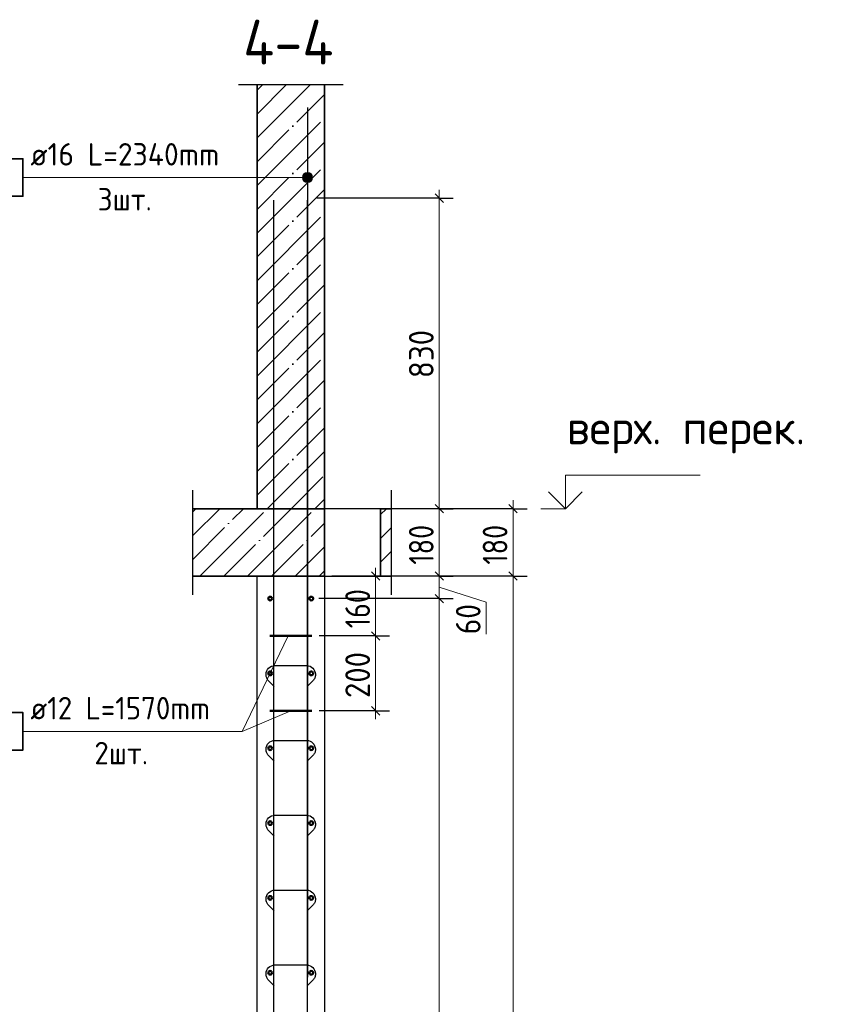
# Model space of a CAD drawing. Header units: millimetres. Extents: x -49773 to 2322955, y -3321 to 58485.
# Tile 342 of 580: x 1305837 to 1313032, y 19785 to 28555. Entities that reach past the tile are written whole.
import ezdxf

# ---------------------------------------------------------------- set-up
doc = ezdxf.new("R2010")
doc.units = ezdxf.units.MM
doc.linetypes.add('______11', pattern=[500, 400, -50, 0, -50])
doc.linetypes.add('______5', pattern=[1100, 800, -100, 100, -100])
for name, color, linetype, lineweight in [('Standard', 7, 'Continuous', 25), ('Арм.стержн. вертикальными 1', 22, 'Continuous', 35), ('Арм.стержн.горизонт. 1', 180, 'Continuous', 35), ('Арм.стержн.горизонт. 2', 202, 'Continuous', 35), ('Высотная отметки_ общее', 7, 'Continuous', 13), ('Перекрытие_ общее', 7, 'Continuous', 35), ('Размерная линия_ общее', 7, 'Continuous', 13), ('Стена_ общее', 7, 'Continuous', 35)]:
    doc.layers.add(name, color=color, linetype=linetype, lineweight=lineweight)
for name, color, linetype, lineweight, true_color in [('Арм.стержн. вертикальными 2', 7, 'Continuous', 35, 0x006e00), ('Арм.стержн.Стяжки', 7, 'Continuous', 35, 0x501e0f), ('Осевая линия_ общее', 7, '______5', 13, 0xa0a0a0)]:
    doc.layers.add(name, color=color, linetype=linetype, lineweight=lineweight, true_color=true_color)
doc.styles.add('ISOCPEUR', font='txt')

msp = doc.modelspace()

# ---------------------------------------------------------------- hatches: boundary and pattern name
at = {"layer": 'Арм.стержн. вертикальными 2', "linetype": 'Continuous', "lineweight": 13, "transparency": 33554687}
for points in [[(1308362.8, 27172), (1308379, 27110.8), (1308379, 27188.2)], [(1308362.8, 27172), (1308379, 27110.8), (1308379, 27188.2)], [(1308362.8, 27172), (1308379, 27110.8), (1308379, 27188.2)], [(1308379, 27188.2), (1308401.5, 27104.5), (1308401.5, 27194.5)], [(1308379, 27188.2), (1308401.5, 27104.5), (1308401.5, 27194.5)], [(1308379, 27188.2), (1308401.5, 27104.5), (1308401.5, 27194.5)], [(1308379, 27188.2), (1308379, 27110.8), (1308401.5, 27104.5)], [(1308379, 27188.2), (1308379, 27110.8), (1308401.5, 27104.5)], [(1308379, 27188.2), (1308379, 27110.8), (1308401.5, 27104.5)], [(1308401.5, 27194.5), (1308401.5, 27104.5), (1308424, 27110.8)], [(1308401.5, 27194.5), (1308424, 27110.8), (1308424, 27188.2)], [(1308401.5, 27194.5), (1308401.5, 27104.5), (1308424, 27110.8)], [(1308401.5, 27194.5), (1308424, 27110.8), (1308424, 27188.2)], [(1308401.5, 27194.5), (1308401.5, 27104.5), (1308424, 27110.8)], [(1308401.5, 27194.5), (1308424, 27110.8), (1308424, 27188.2)], [(1308424, 27188.2), (1308424, 27110.8), (1308440.2, 27127)], [(1308424, 27188.2), (1308440.2, 27127), (1308440.2, 27172)], [(1308424, 27188.2), (1308424, 27110.8), (1308440.2, 27127)], [(1308424, 27188.2), (1308440.2, 27127), (1308440.2, 27172)], [(1308424, 27188.2), (1308424, 27110.8), (1308440.2, 27127)], [(1308424, 27188.2), (1308440.2, 27127), (1308440.2, 27172)], [(1308362.8, 27127), (1308362.8, 27172), (1308356.5, 27149.5)], [(1308362.8, 27127), (1308362.8, 27172), (1308356.5, 27149.5)], [(1308362.8, 27127), (1308362.8, 27172), (1308356.5, 27149.5)], [(1308362.8, 27172), (1308362.8, 27127), (1308379, 27110.8)], [(1308362.8, 27172), (1308362.8, 27127), (1308379, 27110.8)], [(1308362.8, 27172), (1308362.8, 27127), (1308379, 27110.8)], [(1308440.2, 27172), (1308440.2, 27127), (1308446.5, 27149.5)], [(1308440.2, 27172), (1308440.2, 27127), (1308446.5, 27149.5)], [(1308440.2, 27172), (1308440.2, 27127), (1308446.5, 27149.5)]]:
    msp.add_hatch(color=7, dxfattribs=at).paths.add_polyline_path(points)

# ---------------------------------------------------------------- linework, layer by layer
at = {"layer": 'Standard', "color": 7, "linetype": 'Continuous', "lineweight": 25, "transparency": 33554687}
for p, q in [((1307784.8, 27977.5), (1308718.2, 27977.5)), ((1307379.7, 23432.6), (1307379.7, 24365.9)), ((1309146.4, 24365.9), (1309146.4, 23432.6))]:
    msp.add_line(p, q, dxfattribs=at)
at = {"layer": 'Standard', "color": 253, "linetype": '______11', "lineweight": 35, "true_color": 0xababab, "transparency": 33554687}
for p, q in [((1307951.5, 27714.3), (1308214.8, 27977.5)), ((1307951.5, 27290), (1308551.5, 27890)), ((1307951.5, 26865.7), (1308551.5, 27465.7)), ((1307951.5, 26441.5), (1308551.5, 27041.5)), ((1307951.5, 26017.2), (1308551.5, 26617.2)), ((1307951.5, 25592.9), (1308551.5, 26192.9)), ((1307951.5, 25168.7), (1308551.5, 25768.7)), ((1307951.5, 24744.4), (1308551.5, 25344.4)), ((1307951.5, 24320.2), (1308551.5, 24920.2)), ((1308254.9, 24199.2), (1308551.5, 24495.9))]:
    msp.add_line(p, q, dxfattribs=at)
at = {"layer": 'Standard', "color": 253, "linetype": '______5', "lineweight": 35, "true_color": 0xababab, "transparency": 33554687}
for p, q in [((1307951.5, 27502.1), (1308426.9, 27977.5)), ((1307951.5, 27926.4), (1308002.6, 27977.5)), ((1307951.5, 27077.9), (1308551.5, 27677.9)), ((1307951.5, 26653.6), (1308551.5, 27253.6)), ((1307951.5, 26229.3), (1308551.5, 26829.3)), ((1307951.5, 25805.1), (1308551.5, 26405.1)), ((1307951.5, 25380.8), (1308551.5, 25980.8)), ((1307951.5, 24956.5), (1308551.5, 25556.5)), ((1307951.5, 24532.3), (1308551.5, 25132.3)), ((1308042.7, 24199.2), (1308551.5, 24708)), ((1308467, 24199.2), (1308551.5, 24283.8))]:
    msp.add_line(p, q, dxfattribs=at)
at = {"layer": 'Standard', "color": 7, "linetype": 'Continuous', "lineweight": 35, "transparency": 33554687}
for p, q in [((1307951.5, 27977.5), (1307951.5, 24199.2)), ((1308551.5, 24199.2), (1308551.5, 27977.5)), ((1307951.5, 24199.2), (1307379.7, 24199.2)), ((1308551.5, 24199.2), (1307951.5, 24199.2)), ((1308551.5, 23599.2), (1308551.5, 24199.2)), ((1309051.5, 24199.2), (1309051.5, 23599.2)), ((1309146.4, 24199.2), (1309051.5, 24199.2)), ((1307379.7, 23599.2), (1308551.5, 23599.2)), ((1307951.5, 23599.2), (1308551.5, 23599.2)), ((1309051.5, 23599.2), (1309146.4, 23599.2))]:
    msp.add_line(p, q, dxfattribs=at)
at = {"layer": 'Standard', "color": 253, "linetype": '______11', "lineweight": 13, "true_color": 0xababab, "transparency": 33554687}
for p, q in [((1307379.7, 24172.7), (1307406.3, 24199.2)), ((1307379.7, 23748.4), (1307830.6, 24199.2)), ((1307654.9, 23599.2), (1308254.9, 24199.2)), ((1309051.5, 24147.4), (1309103.4, 24199.2)), ((1308079.1, 23599.2), (1308551.5, 24071.6)), ((1309051.5, 23723.1), (1309146.4, 23818)), ((1308503.4, 23599.2), (1308551.5, 23647.4))]:
    msp.add_line(p, q, dxfattribs=at)
at = {"layer": 'Standard', "color": 253, "linetype": '______5', "lineweight": 13, "true_color": 0xababab, "transparency": 33554687}
for p, q in [((1307379.7, 23960.5), (1307618.5, 24199.2)), ((1307442.7, 23599.2), (1308042.7, 24199.2)), ((1307867, 23599.2), (1308467, 24199.2)), ((1309051.5, 23935.2), (1309146.4, 24030.1)), ((1308291.3, 23599.2), (1308551.5, 23859.5)), ((1309139.8, 23599.2), (1309146.4, 23605.9))]:
    msp.add_line(p, q, dxfattribs=at)
at = {"layer": 'Арм.стержн. вертикальными 1', "color": 4, "linetype": 'Continuous', "lineweight": 25, "transparency": 33554687}
for p, q in [((1308101.5, 13215.9), (1308101.5, 26949.2)), ((1308101.5, 13215.9), (1308101.5, 26949.2)), ((1308101.5, 13215.9), (1308101.5, 26949.2)), ((1308101.5, 13215.9), (1308101.5, 26949.2)), ((1308101.5, 13215.9), (1308101.5, 26949.2)), ((1308101.5, 13215.9), (1308101.5, 26949.2)), ((1308401.5, 13215.9), (1308401.5, 26949.2)), ((1308401.5, 13215.9), (1308401.5, 26949.2)), ((1308401.5, 13215.9), (1308401.5, 26949.2)), ((1308401.5, 13215.9), (1308401.5, 26949.2)), ((1308401.5, 13215.9), (1308401.5, 26949.2)), ((1308401.5, 13215.9), (1308401.5, 26949.2))]:
    msp.add_line(p, q, dxfattribs=at)
at = {"layer": 'Арм.стержн. вертикальными 2', "color": 5, "linetype": 'Continuous', "lineweight": 25, "true_color": 0x1c1cff, "transparency": 33554687}
msp.add_line((1308401.5, 27772.6), (1308401.5, 20025.9), dxfattribs=at)
msp.add_line((1308401.5, 27772.6), (1308401.5, 20025.9), dxfattribs=at)
msp.add_line((1308401.5, 27772.6), (1308401.5, 20025.9), dxfattribs=at)
at = {"layer": 'Арм.стержн. вертикальными 2', "color": 7, "linetype": 'Continuous', "lineweight": 13, "transparency": 33554687}
for p, q in [((1308401.5, 27194.5), (1308401.5, 27194.5)), ((1308401.5, 27194.5), (1308401.5, 27194.5)), ((1308401.5, 27194.5), (1308401.5, 27194.5)), ((1305865.5, 27149.5), (1307878.8, 27149.5)), ((1307878.8, 27149.5), (1308401.5, 27149.5)), ((1307878.8, 27149.5), (1308401.5, 27149.5)), ((1307878.8, 27149.5), (1308401.5, 27149.5)), ((1308356.5, 27149.5), (1308356.5, 27149.5)), ((1308356.5, 27149.5), (1308356.5, 27149.5)), ((1308356.5, 27149.5), (1308356.5, 27149.5)), ((1308401.5, 27104.5), (1308401.5, 27104.5)), ((1308401.5, 27104.5), (1308401.5, 27104.5)), ((1308401.5, 27104.5), (1308401.5, 27104.5)), ((1308446.5, 27149.5), (1308446.5, 27149.5)), ((1308446.5, 27149.5), (1308446.5, 27149.5)), ((1308446.5, 27149.5), (1308446.5, 27149.5))]:
    msp.add_line(p, q, dxfattribs=at)
at = {"layer": 'Арм.стержн. вертикальными 2', "color": 7, "linetype": 'Continuous', "lineweight": 35, "transparency": 33554687}
msp.add_lwpolyline([(1305538.8, 26982.8), (1305865.5, 26982.8), (1305865.5, 27316.1), (1305538.8, 27316.1), (1305538.8, 26982.8)], dxfattribs=at)
at = {"layer": 'Арм.стержн. вертикальными 2', "color": 7, "linetype": 'Continuous', "lineweight": 13, "transparency": 33554687}
msp.add_circle((1308401.5, 27149.5), 45, dxfattribs=at)
msp.add_circle((1308401.5, 27149.5), 45, dxfattribs=at)
msp.add_circle((1308401.5, 27149.5), 45, dxfattribs=at)
at = {"layer": 'Арм.стержн.горизонт. 1', "color": 4, "linetype": 'Continuous', "lineweight": 50, "transparency": 33554687}
for centre in [(1308068.2, 23399.2), (1308434.8, 23399.2), (1308068.2, 22732.6), (1308434.8, 22732.6), (1308068.2, 22065.9), (1308434.8, 22065.9), (1308068.2, 21399.2), (1308434.8, 21399.2), (1308068.2, 20732.6), (1308434.8, 20732.6), (1308068.2, 20065.9), (1308434.8, 20065.9)]:
    msp.add_circle(centre, 16.7, dxfattribs=at)
at = {"layer": 'Арм.стержн.горизонт. 2', "color": 7, "linetype": 'Continuous', "lineweight": 13, "transparency": 33554687}
msp.add_line((1305865.5, 22216.1), (1307818.8, 22216.1), dxfattribs=at)
at = {"layer": 'Арм.стержн.горизонт. 2', "color": 34, "linetype": 'Continuous', "lineweight": 50, "transparency": 33554687}
for points in [[(1308438.2, 23065.9), (1308067.8, 23065.9), (1308064.9, 23065.9)], [(1308438.2, 22399.2), (1308067.8, 22399.2), (1308064.9, 22399.2)]]:
    msp.add_lwpolyline(points, dxfattribs=at)
at = {"layer": 'Арм.стержн.горизонт. 2', "color": 7, "linetype": 'Continuous', "lineweight": 35, "transparency": 33554687}
msp.add_lwpolyline([(1305558.8, 22049.5), (1305865.5, 22049.5), (1305865.5, 22382.8), (1305558.8, 22382.8), (1305558.8, 22049.5)], dxfattribs=at)
at = {"layer": 'Арм.стержн.Стяжки', "color": 40, "linetype": 'Continuous', "lineweight": 25, "transparency": 33554687}
for points in [[(1308104.1, 22616.8), (1308053.7, 22667.2), (1308048.9, 22672.8), (1308044.5, 22678.9), (1308040.7, 22685.3), (1308037.6, 22692), (1308035.1, 22698.9), (1308033.2, 22706.1), (1308032, 22713.5), (1308031.5, 22720.8), (1308031.5, 22726.1), (1308033.5, 22740.2), (1308038.3, 22754.8), (1308045.8, 22768.2), (1308054.9, 22779.1), (1308065.9, 22788.3), (1308079.3, 22795.8), (1308093.8, 22800.6), (1308108, 22802.6), (1308395, 22802.6), (1308409.1, 22800.6), (1308423.7, 22795.8), (1308437.1, 22788.3), (1308448.1, 22779.1), (1308457.2, 22768.2), (1308464.7, 22754.8), (1308469.5, 22740.2), (1308471.5, 22726.1), (1308471.5, 22720.8), (1308471, 22713.5), (1308469.8, 22706.1), (1308467.9, 22698.9), (1308465.4, 22692), (1308462.3, 22685.3), (1308458.5, 22678.9), (1308454.1, 22672.8), (1308449.3, 22667.2), (1308398.9, 22616.8)], [(1308104.1, 22616.8), (1308053.7, 22667.2), (1308048.9, 22672.8), (1308044.5, 22678.9), (1308040.7, 22685.3), (1308037.6, 22692), (1308035.1, 22698.9), (1308033.2, 22706.1), (1308032, 22713.5), (1308031.5, 22720.8), (1308031.5, 22726.1), (1308033.5, 22740.2), (1308038.3, 22754.8), (1308045.8, 22768.2), (1308054.9, 22779.1), (1308065.9, 22788.3), (1308079.3, 22795.8), (1308093.8, 22800.6), (1308108, 22802.6), (1308395, 22802.6), (1308409.1, 22800.6), (1308423.7, 22795.8), (1308437.1, 22788.3), (1308448.1, 22779.1), (1308457.2, 22768.2), (1308464.7, 22754.8), (1308469.5, 22740.2), (1308471.5, 22726.1), (1308471.5, 22720.8), (1308471, 22713.5), (1308469.8, 22706.1), (1308467.9, 22698.9), (1308465.4, 22692), (1308462.3, 22685.3), (1308458.5, 22678.9), (1308454.1, 22672.8), (1308449.3, 22667.2), (1308398.9, 22616.8)], [(1308104.1, 21950.1), (1308053.7, 22000.6), (1308048.9, 22006.1), (1308044.5, 22012.2), (1308040.7, 22018.6), (1308037.6, 22025.3), (1308035.1, 22032.2), (1308033.2, 22039.4), (1308032, 22046.8), (1308031.5, 22054.2), (1308031.5, 22059.4), (1308033.5, 22073.5), (1308038.3, 22088.1), (1308045.8, 22101.5), (1308054.9, 22112.5), (1308065.9, 22121.6), (1308079.3, 22129.1), (1308093.8, 22133.9), (1308108, 22135.9), (1308395, 22135.9), (1308409.1, 22133.9), (1308423.7, 22129.1), (1308437.1, 22121.6), (1308448.1, 22112.5), (1308457.2, 22101.5), (1308464.7, 22088.1), (1308469.5, 22073.5), (1308471.5, 22059.4), (1308471.5, 22054.2), (1308471, 22046.8), (1308469.8, 22039.4), (1308467.9, 22032.2), (1308465.4, 22025.3), (1308462.3, 22018.6), (1308458.5, 22012.2), (1308454.1, 22006.1), (1308449.3, 22000.6), (1308398.9, 21950.1)], [(1308104.1, 21950.1), (1308053.7, 22000.6), (1308048.9, 22006.1), (1308044.5, 22012.2), (1308040.7, 22018.6), (1308037.6, 22025.3), (1308035.1, 22032.2), (1308033.2, 22039.4), (1308032, 22046.8), (1308031.5, 22054.2), (1308031.5, 22059.4), (1308033.5, 22073.5), (1308038.3, 22088.1), (1308045.8, 22101.5), (1308054.9, 22112.5), (1308065.9, 22121.6), (1308079.3, 22129.1), (1308093.8, 22133.9), (1308108, 22135.9), (1308395, 22135.9), (1308409.1, 22133.9), (1308423.7, 22129.1), (1308437.1, 22121.6), (1308448.1, 22112.5), (1308457.2, 22101.5), (1308464.7, 22088.1), (1308469.5, 22073.5), (1308471.5, 22059.4), (1308471.5, 22054.2), (1308471, 22046.8), (1308469.8, 22039.4), (1308467.9, 22032.2), (1308465.4, 22025.3), (1308462.3, 22018.6), (1308458.5, 22012.2), (1308454.1, 22006.1), (1308449.3, 22000.6), (1308398.9, 21950.1)], [(1308104.1, 21950.1), (1308053.7, 22000.6), (1308048.9, 22006.1), (1308044.5, 22012.2), (1308040.7, 22018.6), (1308037.6, 22025.3), (1308035.1, 22032.2), (1308033.2, 22039.4), (1308032, 22046.8), (1308031.5, 22054.2), (1308031.5, 22059.4), (1308033.5, 22073.5), (1308038.3, 22088.1), (1308045.8, 22101.5), (1308054.9, 22112.5), (1308065.9, 22121.6), (1308079.3, 22129.1), (1308093.8, 22133.9), (1308108, 22135.9), (1308395, 22135.9), (1308409.1, 22133.9), (1308423.7, 22129.1), (1308437.1, 22121.6), (1308448.1, 22112.5), (1308457.2, 22101.5), (1308464.7, 22088.1), (1308469.5, 22073.5), (1308471.5, 22059.4), (1308471.5, 22054.2), (1308471, 22046.8), (1308469.8, 22039.4), (1308467.9, 22032.2), (1308465.4, 22025.3), (1308462.3, 22018.6), (1308458.5, 22012.2), (1308454.1, 22006.1), (1308449.3, 22000.6), (1308398.9, 21950.1)], [(1308104.1, 21283.5), (1308053.7, 21333.9), (1308048.9, 21339.5), (1308044.5, 21345.5), (1308040.7, 21352), (1308037.6, 21358.6), (1308035.1, 21365.5), (1308033.2, 21372.8), (1308032, 21380.2), (1308031.5, 21387.5), (1308031.5, 21392.7), (1308033.5, 21406.9), (1308038.3, 21421.5), (1308045.8, 21434.8), (1308054.9, 21445.8), (1308065.9, 21455), (1308079.3, 21462.5), (1308093.8, 21467.3), (1308108, 21469.2), (1308395, 21469.2), (1308409.1, 21467.3), (1308423.7, 21462.5), (1308437.1, 21455), (1308448.1, 21445.8), (1308457.2, 21434.8), (1308464.7, 21421.5), (1308469.5, 21406.9), (1308471.5, 21392.7), (1308471.5, 21387.5), (1308471, 21380.2), (1308469.8, 21372.8), (1308467.9, 21365.5), (1308465.4, 21358.6), (1308462.3, 21352), (1308458.5, 21345.5), (1308454.1, 21339.5), (1308449.3, 21333.9), (1308398.9, 21283.5)], [(1308104.1, 21283.5), (1308053.7, 21333.9), (1308048.9, 21339.5), (1308044.5, 21345.5), (1308040.7, 21352), (1308037.6, 21358.6), (1308035.1, 21365.5), (1308033.2, 21372.8), (1308032, 21380.2), (1308031.5, 21387.5), (1308031.5, 21392.7), (1308033.5, 21406.9), (1308038.3, 21421.5), (1308045.8, 21434.8), (1308054.9, 21445.8), (1308065.9, 21455), (1308079.3, 21462.5), (1308093.8, 21467.3), (1308108, 21469.2), (1308395, 21469.2), (1308409.1, 21467.3), (1308423.7, 21462.5), (1308437.1, 21455), (1308448.1, 21445.8), (1308457.2, 21434.8), (1308464.7, 21421.5), (1308469.5, 21406.9), (1308471.5, 21392.7), (1308471.5, 21387.5), (1308471, 21380.2), (1308469.8, 21372.8), (1308467.9, 21365.5), (1308465.4, 21358.6), (1308462.3, 21352), (1308458.5, 21345.5), (1308454.1, 21339.5), (1308449.3, 21333.9), (1308398.9, 21283.5)], [(1308104.1, 20616.8), (1308053.7, 20667.2), (1308048.9, 20672.8), (1308044.5, 20678.9), (1308040.7, 20685.3), (1308037.6, 20692), (1308035.1, 20698.9), (1308033.2, 20706.1), (1308032, 20713.5), (1308031.5, 20720.8), (1308031.5, 20726.1), (1308033.5, 20740.2), (1308038.3, 20754.8), (1308045.8, 20768.2), (1308054.9, 20779.1), (1308065.9, 20788.3), (1308079.3, 20795.8), (1308093.8, 20800.6), (1308108, 20802.6), (1308395, 20802.6), (1308409.1, 20800.6), (1308423.7, 20795.8), (1308437.1, 20788.3), (1308448.1, 20779.1), (1308457.2, 20768.2), (1308464.7, 20754.8), (1308469.5, 20740.2), (1308471.5, 20726.1), (1308471.5, 20720.8), (1308471, 20713.5), (1308469.8, 20706.1), (1308467.9, 20698.9), (1308465.4, 20692), (1308462.3, 20685.3), (1308458.5, 20678.9), (1308454.1, 20672.8), (1308449.3, 20667.2), (1308398.9, 20616.8)], [(1308104.1, 20616.8), (1308053.7, 20667.2), (1308048.9, 20672.8), (1308044.5, 20678.9), (1308040.7, 20685.3), (1308037.6, 20692), (1308035.1, 20698.9), (1308033.2, 20706.1), (1308032, 20713.5), (1308031.5, 20720.8), (1308031.5, 20726.1), (1308033.5, 20740.2), (1308038.3, 20754.8), (1308045.8, 20768.2), (1308054.9, 20779.1), (1308065.9, 20788.3), (1308079.3, 20795.8), (1308093.8, 20800.6), (1308108, 20802.6), (1308395, 20802.6), (1308409.1, 20800.6), (1308423.7, 20795.8), (1308437.1, 20788.3), (1308448.1, 20779.1), (1308457.2, 20768.2), (1308464.7, 20754.8), (1308469.5, 20740.2), (1308471.5, 20726.1), (1308471.5, 20720.8), (1308471, 20713.5), (1308469.8, 20706.1), (1308467.9, 20698.9), (1308465.4, 20692), (1308462.3, 20685.3), (1308458.5, 20678.9), (1308454.1, 20672.8), (1308449.3, 20667.2), (1308398.9, 20616.8)], [(1308104.1, 20616.8), (1308053.7, 20667.2), (1308048.9, 20672.8), (1308044.5, 20678.9), (1308040.7, 20685.3), (1308037.6, 20692), (1308035.1, 20698.9), (1308033.2, 20706.1), (1308032, 20713.5), (1308031.5, 20720.8), (1308031.5, 20726.1), (1308033.5, 20740.2), (1308038.3, 20754.8), (1308045.8, 20768.2), (1308054.9, 20779.1), (1308065.9, 20788.3), (1308079.3, 20795.8), (1308093.8, 20800.6), (1308108, 20802.6), (1308395, 20802.6), (1308409.1, 20800.6), (1308423.7, 20795.8), (1308437.1, 20788.3), (1308448.1, 20779.1), (1308457.2, 20768.2), (1308464.7, 20754.8), (1308469.5, 20740.2), (1308471.5, 20726.1), (1308471.5, 20720.8), (1308471, 20713.5), (1308469.8, 20706.1), (1308467.9, 20698.9), (1308465.4, 20692), (1308462.3, 20685.3), (1308458.5, 20678.9), (1308454.1, 20672.8), (1308449.3, 20667.2), (1308398.9, 20616.8)], [(1308104.1, 19950.1), (1308053.7, 20000.6), (1308048.9, 20006.1), (1308044.5, 20012.2), (1308040.7, 20018.6), (1308037.6, 20025.3), (1308035.1, 20032.2), (1308033.2, 20039.4), (1308032, 20046.8), (1308031.5, 20054.2), (1308031.5, 20059.4), (1308033.5, 20073.5), (1308038.3, 20088.1), (1308045.8, 20101.5), (1308054.9, 20112.5), (1308065.9, 20121.6), (1308079.3, 20129.1), (1308093.8, 20133.9), (1308108, 20135.9), (1308395, 20135.9), (1308409.1, 20133.9), (1308423.7, 20129.1), (1308437.1, 20121.6), (1308448.1, 20112.5), (1308457.2, 20101.5), (1308464.7, 20088.1), (1308469.5, 20073.5), (1308471.5, 20059.4), (1308471.5, 20054.2), (1308471, 20046.8), (1308469.8, 20039.4), (1308467.9, 20032.2), (1308465.4, 20025.3), (1308462.3, 20018.6), (1308458.5, 20012.2), (1308454.1, 20006.1), (1308449.3, 20000.6), (1308398.9, 19950.1)], [(1308104.1, 19950.1), (1308053.7, 20000.6), (1308048.9, 20006.1), (1308044.5, 20012.2), (1308040.7, 20018.6), (1308037.6, 20025.3), (1308035.1, 20032.2), (1308033.2, 20039.4), (1308032, 20046.8), (1308031.5, 20054.2), (1308031.5, 20059.4), (1308033.5, 20073.5), (1308038.3, 20088.1), (1308045.8, 20101.5), (1308054.9, 20112.5), (1308065.9, 20121.6), (1308079.3, 20129.1), (1308093.8, 20133.9), (1308108, 20135.9), (1308395, 20135.9), (1308409.1, 20133.9), (1308423.7, 20129.1), (1308437.1, 20121.6), (1308448.1, 20112.5), (1308457.2, 20101.5), (1308464.7, 20088.1), (1308469.5, 20073.5), (1308471.5, 20059.4), (1308471.5, 20054.2), (1308471, 20046.8), (1308469.8, 20039.4), (1308467.9, 20032.2), (1308465.4, 20025.3), (1308462.3, 20018.6), (1308458.5, 20012.2), (1308454.1, 20006.1), (1308449.3, 20000.6), (1308398.9, 19950.1)]]:
    msp.add_lwpolyline(points, dxfattribs=at)
at = {"layer": 'Высотная отметки_ общее', "color": 7, "linetype": 'Continuous', "lineweight": 13, "transparency": 33554687}
for p, q in [((1310698.7, 24199.2), (1310698.7, 24499.2)), ((1310698.7, 24499.2), (1311898.7, 24499.2)), ((1310698.7, 24199.2), (1310548.7, 24349.2)), ((1310698.7, 24199.2), (1310848.7, 24349.2)), ((1310698.7, 24199.2), (1310698.7, 24199.2)), ((1310698.7, 24199.2), (1310698.7, 24199.2)), ((1310698.7, 24199.2), (1310698.7, 24199.2)), ((1310698.7, 24199.2), (1310698.7, 24199.2))]:
    msp.add_line(p, q, dxfattribs=at)
msp.add_lwpolyline([(1310698.7, 24199.2), (1310664.8, 24199.2), (1310664.8, 24199.2), (1310478.2, 24199.2)], dxfattribs=at)
at = {"layer": 'Осевая линия_ общее', "color": 7, "linetype": 'Continuous', "lineweight": 18, "transparency": 33554687}
for q in [(1308228.9, 23065.9), (1308253, 22399.2)]:
    msp.add_line((1307818.8, 22216.1), q, dxfattribs=at)
at = {"layer": 'Перекрытие_ общее', "color": 7, "linetype": 'Continuous', "lineweight": 13, "transparency": 33554687}
msp.add_line((1308551.5, 24199.2), (1307951.5, 24199.2), dxfattribs=at)
at = {"layer": 'Перекрытие_ общее', "color": 7, "linetype": 'Continuous', "lineweight": 25, "transparency": 33554687}
for p, q in [((1309051.5, 24199.2), (1308551.5, 24199.2)), ((1308551.5, 23599.2), (1309051.5, 23599.2))]:
    msp.add_line(p, q, dxfattribs=at)
at = {"layer": 'Размерная линия_ общее', "color": 7, "linetype": 'Continuous', "lineweight": 13, "transparency": 33554687}
for p, q in [((1309574.6, 26965.9), (1309574.6, 27040.9)), ((1309574.6, 24199.2), (1309574.6, 26965.9)), ((1310232, 24199.2), (1310232, 24274.2)), ((1309574.6, 23599.2), (1309574.6, 24199.2)), ((1310232, 23599.2), (1310232, 24199.2)), ((1309007.8, 23599.2), (1309007.8, 23674.2)), ((1309007.8, 23065.9), (1309007.8, 23599.2)), ((1309574.6, 23399.2), (1309574.6, 23599.2)), ((1309574.6, 23499.2), (1309992.8, 23366.8)), ((1309992.8, 23366.8), (1309992.8, 23080.8)), ((1309007.8, 22399.2), (1309007.8, 22324.2))]:
    msp.add_line(p, q, dxfattribs=at)
at = {"layer": 'Размерная линия_ общее', "color": 253, "linetype": 'Continuous', "lineweight": -3, "true_color": 0xa0a0a0, "transparency": 33554687}
for p, q in [((1309574.6, 26965.9), (1308484.8, 26965.9)), ((1309574.6, 26965.9), (1309449.6, 26965.9)), ((1309574.6, 26965.9), (1309699.6, 26965.9)), ((1310232, 24199.2), (1308952.4, 24199.2)), ((1309574.6, 24199.2), (1309449.6, 24199.2)), ((1309574.6, 24199.2), (1309699.6, 24199.2)), ((1310232, 24199.2), (1310107, 24199.2)), ((1310232, 24199.2), (1310357, 24199.2)), ((1309007.8, 23599.2), (1308618.2, 23599.2)), ((1309007.8, 23599.2), (1308882.8, 23599.2)), ((1309007.8, 23599.2), (1309132.8, 23599.2)), ((1309574.6, 23599.2), (1309449.6, 23599.2)), ((1309574.6, 23599.2), (1309699.6, 23599.2)), ((1310232, 23599.2), (1310107, 23599.2)), ((1310232, 23599.2), (1310357, 23599.2)), ((1309574.6, 23399.2), (1309449.6, 23399.2)), ((1309574.6, 23399.2), (1309699.6, 23399.2)), ((1309007.8, 23065.9), (1308882.8, 23065.9)), ((1309007.8, 23065.9), (1309132.8, 23065.9)), ((1309007.8, 22399.2), (1308504.8, 22399.2)), ((1309007.8, 22399.2), (1308882.8, 22399.2)), ((1309007.8, 22399.2), (1309132.8, 22399.2))]:
    msp.add_line(p, q, dxfattribs=at)
at = {"layer": 'Размерная линия_ общее', "color": 7, "linetype": 'Continuous', "lineweight": 25, "transparency": 33554687}
for p, q in [((1309612.1, 26928.4), (1309537.1, 27003.4)), ((1309612.1, 24161.7), (1309537.1, 24236.7)), ((1310269.5, 24161.7), (1310194.5, 24236.7)), ((1309045.3, 23561.7), (1308970.3, 23636.7)), ((1309612.1, 23561.7), (1309537.1, 23636.7)), ((1310269.5, 23561.7), (1310194.5, 23636.7)), ((1309612.1, 23361.7), (1309537.1, 23436.7)), ((1309045.3, 23028.4), (1308970.3, 23103.4)), ((1309045.3, 22361.7), (1308970.3, 22436.7))]:
    msp.add_line(p, q, dxfattribs=at)
at = {"layer": 'Размерная линия_ общее', "color": 253, "linetype": 'Continuous', "lineweight": -3, "true_color": 0xa0a0a0, "transparency": 33554687}
for points in [[(1309574.6, 24199.2), (1309557.6, 24199.2), (1309557.6, 24199.2), (1308618.2, 24199.2)], [(1309574.6, 23599.2), (1309557.6, 23599.2), (1309557.6, 23599.2), (1309557.6, 23599.2), (1309557.6, 23599.2), (1308618.2, 23599.2)], [(1310232, 23599.2), (1310215, 23599.2), (1310215, 23599.2), (1308938.9, 23599.2)], [(1309574.6, 23399.2), (1309557.7, 23399.2), (1309557.7, 23399.2), (1309557.6, 23399.2), (1309557.6, 23399.2), (1308501.5, 23399.2)], [(1309007.8, 23065.9), (1308990.8, 23065.9), (1308990.8, 23065.9), (1308504.8, 23065.9)]]:
    msp.add_lwpolyline(points, dxfattribs=at)
at = {"layer": 'Размерная линия_ общее', "color": 7, "linetype": 'Continuous', "lineweight": 13, "transparency": 33554687}
for points in [[(1310232, 13199.2), (1310232, 18131.7), (1310232, 18131.7), (1310232, 23599.2)], [(1309574.6, 13399.2), (1309574.6, 13696.5), (1309574.6, 13696.5), (1309574.6, 23399.2)], [(1309007.8, 22399.2), (1309007.8, 22456.7), (1309007.8, 22456.7), (1309007.8, 23065.9)]]:
    msp.add_lwpolyline(points, dxfattribs=at)
at = {"layer": 'Стена_ общее', "color": 7, "linetype": 'Continuous', "lineweight": 35, "transparency": 33554687}
msp.add_line((1307951.5, 24199.2), (1308551.5, 24199.2), dxfattribs=at)
at = {"layer": 'Стена_ общее', "color": 7, "linetype": 'Continuous', "lineweight": 25, "transparency": 33554687}
for p, q in [((1307951.5, 13199.2), (1307951.5, 23599.2)), ((1308551.5, 23599.2), (1308551.5, 13199.2))]:
    msp.add_line(p, q, dxfattribs=at)

# ---------------------------------------------------------------- texts
at = {"layer": 'Standard', "color": 7, "linetype": 'Continuous', "lineweight": 35, "transparency": 33554687, "insert": (1307827.9, 28155.2), "char_height": 400, "width": 1103.372, "attachment_point": 7, "style": 'ISOCPEUR'}
msp.add_mtext('\\W0.92;4-4', dxfattribs=at)
at = {"layer": 'Арм.стержн. вертикальными 2', "color": 7, "linetype": 'Continuous', "lineweight": 25, "transparency": 33554687, "char_height": 200, "attachment_point": 7, "style": 'ISOCPEUR'}
for s, insert, width in [('\\W0.96;ø16 L=2340mm ', (1305932.1, 27256.1), 1975.096), ('\\W0.94;3шт. ', (1306532.1, 26856.1), 774.193)]:
    msp.add_mtext(s, dxfattribs=dict(at, insert=insert, width=width))
at = {"layer": 'Арм.стержн.горизонт. 2', "color": 7, "linetype": 'Continuous', "lineweight": 25, "transparency": 33554687, "char_height": 200, "attachment_point": 7, "style": 'ISOCPEUR'}
for s, insert, width in [('\\W0.94;ø12 L=1570mm ', (1305932.1, 22322.8), 1913.071), ('\\W0.94;2шт. ', (1306502.1, 21922.8), 774.186)]:
    msp.add_mtext(s, dxfattribs=dict(at, insert=insert, width=width))
at = {"layer": 'Высотная отметки_ общее', "color": 7, "linetype": 'Continuous', "lineweight": 25, "transparency": 33554687, "insert": (1310710, 24692.1), "char_height": 300, "width": 2394.329, "attachment_point": 7, "style": 'ISOCPEUR'}
msp.add_mtext('\\W0.97;верх. перек.', dxfattribs=at)
at = {"layer": 'Размерная линия_ общее', "color": 7, "linetype": 'Continuous', "lineweight": 25, "transparency": 33554687, "char_height": 220, "attachment_point": 7, "rotation": 90, "style": 'ISOCPEUR'}
for s, insert, width in [('\\W0.91;830', (1309524.6, 25362.6), 561.981), ('\\W0.83;180', (1309524.6, 23701.2), 508.571), ('\\W0.83;180', (1310182, 23701.2), 508.571), ('\\W0.83;160', (1308957.8, 23134.6), 508.571), ('\\W0.87;60', (1309942.8, 23080.8), 403.932), ('\\W0.91;200', (1308957.8, 22512.6), 561.981)]:
    msp.add_mtext(s, dxfattribs=dict(at, insert=insert, width=width))

doc.saveas('drawing.dxf')
